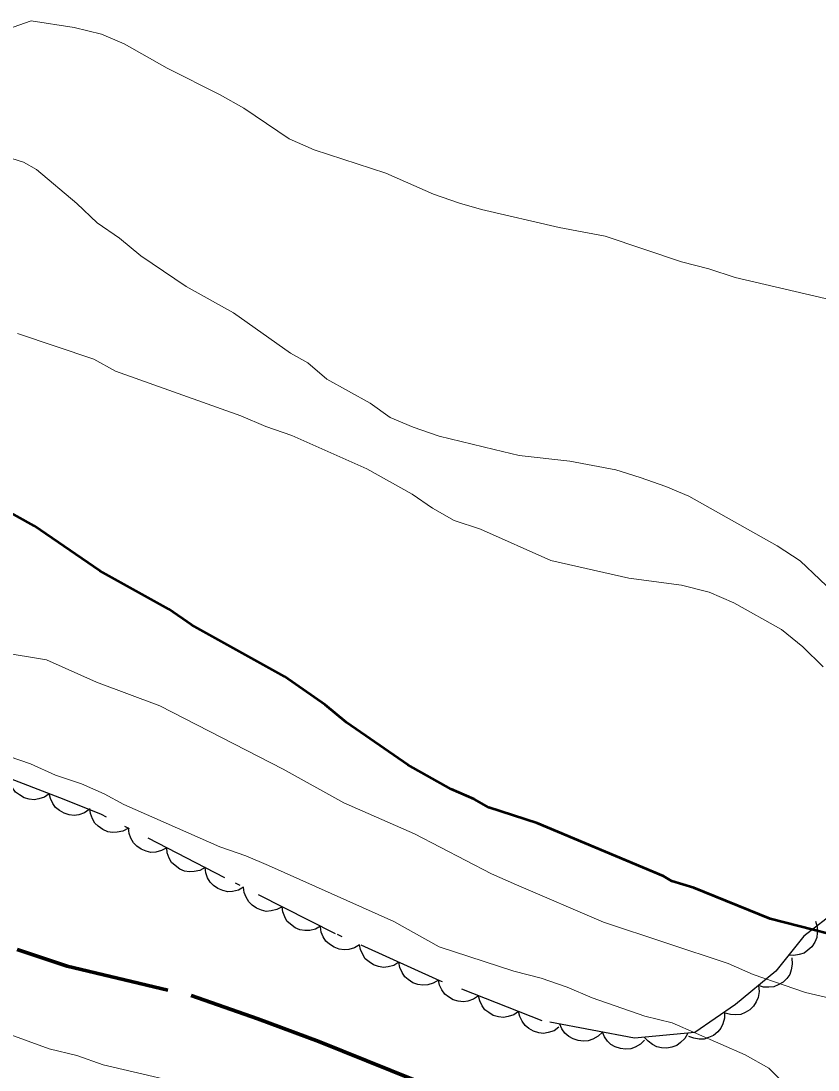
# Model space of a CAD drawing. Extents: x 356765 to 358572, y 5103174 to 5104650.
# Drawn here: x 357370.96 to 357398.67, y 5103613.13 to 5103649.59 of the extents above; entities that cross this region are included whole.
import ezdxf

# ---------------------------------------------------------------- set-up
doc = ezdxf.new("R2010")
doc.units = 0
doc.header["$LTSCALE"] = 0.6
doc.linetypes.add('DOT_DASHED', pattern=[7.7, 5, -1.2, 0.3, -1.2])
doc.linetypes.add('LONG_DASHED', pattern=[7.5, 6, -1.5])
for name, color, linetype, lineweight in [('1', 7, 'Continuous', 53), ('2', 7, 'Continuous', 13), ('22', 7, 'Continuous', 35), ('44', 7, 'Continuous', 25)]:
    doc.layers.add(name, color=color, linetype=linetype, lineweight=lineweight)

msp = doc.modelspace()

# ---------------------------------------------------------------- linework, layer by layer
at = {"layer": '1'}
msp.add_lwpolyline([(357400.54, 5103617.48), (357397, 5103618.38), (357394.35, 5103619.46), (357393.59, 5103619.69), (357393.29, 5103619.86), (357388.9, 5103621.71), (357387.23, 5103622.25), (357386.71, 5103622.54), (357385.91, 5103622.89), (357384.41, 5103623.73), (357382.28, 5103625.21), (357381.54, 5103625.82), (357380.12, 5103626.8), (357376.89, 5103628.6), (357376.1, 5103629.14), (357373.7, 5103630.48), (357371.42, 5103632.04), (357368.11, 5103633.88)], dxfattribs=at)
at = {"layer": '2'}
for points in [[(357377.89, 5103647.02), (357376.05, 5103647.95), (357374.55, 5103648.79), (357373.76, 5103649.13), (357372.81, 5103649.36), (357371.32, 5103649.59), (357369.23, 5103648.86)], [(357400.3, 5103639.62), (357395.78, 5103640.67), (357394.87, 5103640.98), (357393.92, 5103641.22), (357391.27, 5103642.11), (357389.67, 5103642.41), (357386.97, 5103643.04), (357386.21, 5103643.26), (357385.3, 5103643.57), (357383.65, 5103644.3), (357381.15, 5103645.11), (357380.28, 5103645.49), (357378.71, 5103646.56), (357377.89, 5103647.02)], [(357378.35, 5103639.44), (357376.7, 5103640.36), (357375.13, 5103641.43), (357374.39, 5103642.04), (357373.61, 5103642.57), (357372.91, 5103643.25), (357371.5, 5103644.43), (357371.05, 5103644.68), (357369.53, 5103645.16)], [(357400.1, 5103628.88), (357398.04, 5103630.82), (357397.25, 5103631.35), (357394.18, 5103633.07), (357393.38, 5103633.41), (357392.48, 5103633.72), (357391.64, 5103633.99), (357390.04, 5103634.29), (357388.28, 5103634.49), (357387.41, 5103634.69), (357385.5, 5103635.16), (357384.6, 5103635.47), (357383.8, 5103635.81), (357383.1, 5103636.31), (357381.59, 5103637.14), (357380.93, 5103637.71), (357380.33, 5103638.04), (357378.35, 5103639.44)], [(357398.84, 5103627.14), (357398.14, 5103627.83), (357397.4, 5103628.44), (357395.74, 5103629.36), (357394.88, 5103629.74), (357393.92, 5103629.98), (357392.09, 5103630.22), (357389.38, 5103630.84), (357386.93, 5103631.92), (357386.02, 5103632.23), (357385.27, 5103632.65), (357384.56, 5103633.14), (357382.98, 5103634.02), (357380.38, 5103635.18), (357379.47, 5103635.49), (357378.6, 5103635.87), (357374.25, 5103637.42), (357373.5, 5103637.84), (357370.84, 5103638.73)], [(357412.6, 5103613.11), (357410.76, 5103613.35), (357406.22, 5103614.41), (357405.3, 5103614.53), (357403.47, 5103614.96), (357402.51, 5103615), (357400.06, 5103615.39), (357398.23, 5103615.82), (357396.41, 5103616.44), (357395.54, 5103616.83), (357391.21, 5103618.26), (357388.19, 5103619.56), (357387.32, 5103619.94), (357384.64, 5103621.33), (357382.19, 5103622.41), (357380.08, 5103623.58), (357375.79, 5103625.78), (357373.59, 5103626.61), (357371.85, 5103627.38), (357370.24, 5103627.65)], [(357397.66, 5103612.5), (357396.96, 5103613.19), (357396.13, 5103613.65), (357393.6, 5103614.77), (357392.65, 5103615), (357390.82, 5103615.63), (357389.95, 5103616.01), (357389.04, 5103616.32), (357388.09, 5103616.56), (357385.5, 5103617.41), (357383.92, 5103618.29), (357379.57, 5103620.23), (357378.78, 5103620.57), (357377.87, 5103620.88), (357374.54, 5103622.35), (357373.86, 5103622.72), (357373.07, 5103623.07), (357372.16, 5103623.38), (357371.29, 5103623.77), (357369.46, 5103624.39)], [(357395.46, 5103606.26), (357384.97, 5103609.75), (357384.17, 5103610.1), (357383.41, 5103610.33), (357381.06, 5103611.24), (357377.49, 5103612.45), (357373.82, 5103613.31), (357372.91, 5103613.63), (357371.95, 5103613.86), (357369.49, 5103614.75)]]:
    msp.add_lwpolyline(points, dxfattribs=at)
at = {"layer": '22', "linetype": 'LONG_DASHED', "lineweight": 70}
msp.add_lwpolyline([(357370.83, 5103617.32), (357372.57, 5103616.74), (357376.88, 5103615.71), (357379.2, 5103614.91), (357381.32, 5103614.12), (357385.19, 5103612.55), (357388.41, 5103611.35), (357390.27, 5103610.8), (357394.06, 5103610.16), (357395.49, 5103610.24), (357396.71, 5103610.65), (357399.37, 5103611.02), (357404.03, 5103611.15), (357409.72, 5103610.43), (357414.7, 5103609.81), (357417.57, 5103609.48), (357425.04, 5103608.55), (357427.48, 5103607.97), (357432.21, 5103606.9), (357435.06, 5103606), (357437.98, 5103605.06)], dxfattribs=at)
at = {"layer": '44', "linetype": 'DOT_DASHED'}
msp.add_lwpolyline([(357399.34, 5103618.68), (357398.17, 5103617.78), (357397.2, 5103616.56), (357395.8, 5103615.4), (357394.38, 5103614.43), (357392.29, 5103614.23), (357389.08, 5103614.84), (357385.52, 5103616.23), (357381.9, 5103617.86), (357378.05, 5103619.81), (357373.76, 5103622.01), (357372.47, 5103622.53), (357369.06, 5103623.84)], dxfattribs=at)
at = {"layer": '44'}
for points in [[(357371.95, 5103622.73), (357371.78, 5103622.61), (357371.59, 5103622.55), (357371.42, 5103622.52), (357371.25, 5103622.54), (357371.07, 5103622.59), (357370.91, 5103622.69), (357370.77, 5103622.78), (357370.67, 5103622.93), (357370.59, 5103623.09), (357370.55, 5103623.27)], [(357373.34, 5103622.18), (357373.17, 5103622.06), (357372.98, 5103622), (357372.81, 5103621.97), (357372.64, 5103622), (357372.46, 5103622.05), (357372.3, 5103622.15), (357372.17, 5103622.25), (357372.07, 5103622.39), (357371.99, 5103622.56), (357371.95, 5103622.74)], [(357374.7, 5103621.53), (357374.51, 5103621.43), (357374.31, 5103621.39), (357374.15, 5103621.38), (357373.98, 5103621.41), (357373.81, 5103621.48), (357373.65, 5103621.6), (357373.53, 5103621.71), (357373.45, 5103621.86), (357373.38, 5103622.04), (357373.36, 5103622.21)], [(357376.03, 5103620.85), (357375.85, 5103620.75), (357375.65, 5103620.7), (357375.48, 5103620.69), (357375.31, 5103620.73), (357375.14, 5103620.8), (357374.99, 5103620.91), (357374.87, 5103621.02), (357374.78, 5103621.18), (357374.72, 5103621.35), (357374.7, 5103621.53)], [(357377.37, 5103620.16), (357377.18, 5103620.06), (357376.98, 5103620.02), (357376.82, 5103620.01), (357376.65, 5103620.04), (357376.48, 5103620.11), (357376.32, 5103620.23), (357376.2, 5103620.34), (357376.12, 5103620.49), (357376.05, 5103620.67), (357376.03, 5103620.85)], [(357378.7, 5103619.48), (357378.52, 5103619.38), (357378.32, 5103619.33), (357378.15, 5103619.32), (357377.98, 5103619.36), (357377.81, 5103619.43), (357377.66, 5103619.54), (357377.54, 5103619.65), (357377.45, 5103619.81), (357377.39, 5103619.98), (357377.37, 5103620.16)], [(357380.04, 5103618.8), (357379.86, 5103618.7), (357379.66, 5103618.66), (357379.49, 5103618.64), (357379.32, 5103618.68), (357379.15, 5103618.75), (357379, 5103618.86), (357378.88, 5103618.97), (357378.79, 5103619.13), (357378.72, 5103619.3), (357378.7, 5103619.48)], [(357381.38, 5103618.12), (357381.2, 5103618.02), (357381, 5103617.98), (357380.83, 5103617.97), (357380.66, 5103618), (357380.49, 5103618.07), (357380.33, 5103618.19), (357380.21, 5103618.3), (357380.13, 5103618.45), (357380.06, 5103618.62), (357380.04, 5103618.8)], [(357398.58, 5103618.3), (357398.64, 5103618.1), (357398.64, 5103617.89), (357398.62, 5103617.73), (357398.55, 5103617.57), (357398.45, 5103617.41), (357398.31, 5103617.29), (357398.18, 5103617.19), (357398.01, 5103617.14), (357397.83, 5103617.11), (357397.65, 5103617.12)], [(357382.73, 5103617.48), (357382.56, 5103617.37), (357382.36, 5103617.32), (357382.2, 5103617.3), (357382.02, 5103617.33), (357381.85, 5103617.39), (357381.69, 5103617.5), (357381.56, 5103617.6), (357381.47, 5103617.75), (357381.4, 5103617.92), (357381.37, 5103618.1)], [(357384.1, 5103616.87), (357383.92, 5103616.76), (357383.73, 5103616.71), (357383.56, 5103616.69), (357383.39, 5103616.72), (357383.22, 5103616.78), (357383.06, 5103616.88), (357382.93, 5103616.99), (357382.84, 5103617.14), (357382.77, 5103617.31), (357382.73, 5103617.48)], [(357385.47, 5103616.25), (357385.29, 5103616.14), (357385.1, 5103616.09), (357384.93, 5103616.07), (357384.76, 5103616.1), (357384.58, 5103616.16), (357384.42, 5103616.27), (357384.3, 5103616.37), (357384.21, 5103616.52), (357384.13, 5103616.69), (357384.1, 5103616.87)], [(357397.75, 5103617.02), (357397.77, 5103616.81), (357397.73, 5103616.61), (357397.68, 5103616.45), (357397.58, 5103616.31), (357397.45, 5103616.18), (357397.28, 5103616.09), (357397.13, 5103616.02), (357396.96, 5103616), (357396.77, 5103616.01), (357396.6, 5103616.06)], [(357386.87, 5103615.7), (357386.69, 5103615.59), (357386.5, 5103615.52), (357386.34, 5103615.5), (357386.16, 5103615.52), (357385.99, 5103615.57), (357385.82, 5103615.67), (357385.69, 5103615.76), (357385.59, 5103615.91), (357385.51, 5103616.07), (357385.47, 5103616.25)], [(357396.6, 5103616.06), (357396.62, 5103615.85), (357396.58, 5103615.65), (357396.52, 5103615.5), (357396.42, 5103615.35), (357396.29, 5103615.22), (357396.13, 5103615.13), (357395.98, 5103615.06), (357395.8, 5103615.04), (357395.62, 5103615.05), (357395.44, 5103615.1)], [(357388.26, 5103615.16), (357388.09, 5103615.04), (357387.9, 5103614.98), (357387.73, 5103614.95), (357387.56, 5103614.97), (357387.38, 5103615.02), (357387.22, 5103615.12), (357387.09, 5103615.22), (357386.99, 5103615.36), (357386.91, 5103615.53), (357386.87, 5103615.7)], [(357389.66, 5103614.61), (357389.49, 5103614.49), (357389.29, 5103614.43), (357389.13, 5103614.4), (357388.96, 5103614.42), (357388.78, 5103614.48), (357388.62, 5103614.57), (357388.49, 5103614.67), (357388.38, 5103614.82), (357388.3, 5103614.98), (357388.26, 5103615.16)], [(357395.42, 5103615.14), (357395.42, 5103614.93), (357395.36, 5103614.73), (357395.29, 5103614.58), (357395.18, 5103614.45), (357395.03, 5103614.33), (357394.86, 5103614.25), (357394.71, 5103614.2), (357394.53, 5103614.2), (357394.35, 5103614.23), (357394.18, 5103614.29)], [(357391.17, 5103614.44), (357391.02, 5103614.3), (357390.84, 5103614.2), (357390.68, 5103614.14), (357390.51, 5103614.13), (357390.33, 5103614.15), (357390.15, 5103614.21), (357390, 5103614.29), (357389.87, 5103614.41), (357389.76, 5103614.56), (357389.69, 5103614.72)], [(357392.64, 5103614.16), (357392.49, 5103614.02), (357392.31, 5103613.92), (357392.16, 5103613.86), (357391.98, 5103613.85), (357391.8, 5103613.87), (357391.62, 5103613.93), (357391.47, 5103614.01), (357391.35, 5103614.13), (357391.24, 5103614.28), (357391.17, 5103614.44)], [(357394.14, 5103614.41), (357394.04, 5103614.22), (357393.89, 5103614.08), (357393.76, 5103613.98), (357393.59, 5103613.92), (357393.41, 5103613.89), (357393.22, 5103613.9), (357393.06, 5103613.93), (357392.91, 5103614.01), (357392.76, 5103614.13), (357392.64, 5103614.26)]]:
    msp.add_lwpolyline(points, dxfattribs=at)

doc.saveas('drawing.dxf')
